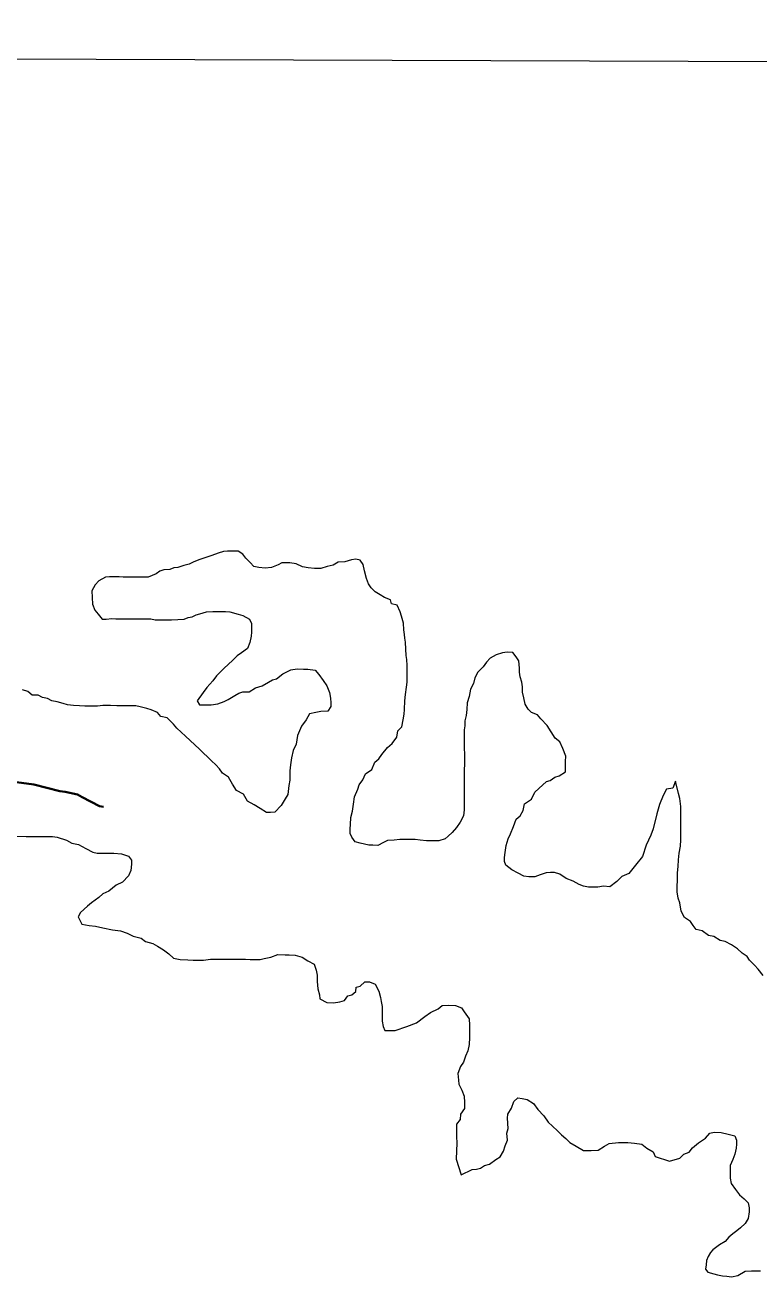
# Model space of a CAD drawing. Extents: x 553962 to 842807, y 8883888 to 9032388.
# Drawn here: x 586495 to 587242, y 8908727 to 8910001 of the extents above; entities that cross this region are included whole.
import ezdxf

# ---------------------------------------------------------------- set-up
doc = ezdxf.new("R2010")
doc.units = 0
doc.header["$LTSCALE"] = 160
doc.linetypes.add('LONG_DASH_SHORT_DASH', pattern=[9.9, 6, -1.2, 1.5, -1.2])
doc.layers.add('6', color=7, linetype='Continuous', lineweight=13)

msp = doc.modelspace()

# ---------------------------------------------------------------- linework, layer by layer
at = {"layer": '6'}
msp.add_line((576954.3, 8910001), (623612.7, 8909833), dxfattribs=at)
for points in [[(586739.3, 8909448.3), (586732.8, 8909448.8), (586727.8, 8909449.9), (586723.8, 8909453.9), (586719.4, 8909458.4), (586716.4, 8909462.5), (586711.9, 8909465.5), (586705.4, 8909465.5), (586700.9, 8909465.6), (586696.9, 8909465.1), (586691.4, 8909463.6), (586684.9, 8909461.2), (586677.8, 8909458.7), (586671.8, 8909456.8), (586665.8, 8909454.3), (586661.8, 8909452.3), (586656.3, 8909450.8), (586650.3, 8909448.9), (586646.3, 8909448.4), (586642.2, 8909446.9), (586636.2, 8909446.5), (586632.2, 8909445), (586628.2, 8909442.5), (586624.2, 8909440.6), (586620.2, 8909439.1), (586616.2, 8909439.1), (586612.2, 8909439.1), (586607.2, 8909439.2), (586600.7, 8909439.2), (586594.7, 8909439.2), (586590.7, 8909439.3), (586584.7, 8909439.3), (586580.7, 8909439.3), (586576.7, 8909438.9), (586570.1, 8909435.4), (586566.3, 8909431.1), (586563, 8909425.1)], [(586941.9, 8909257.7), (586941.9, 8909249.2), (586941.8, 8909242.7), (586941.8, 8909235.2), (586941.7, 8909228.7), (586941.6, 8909215.6), (586941.6, 8909208.1), (586941.5, 8909202.1), (586941, 8909196.1), (586937.6, 8909189.8), (586934, 8909184.3), (586929.3, 8909179.2), (586925.3, 8909175.6), (586922.4, 8909172.7), (586915.8, 8909170.7), (586909.3, 8909170.8), (586903.3, 8909170.8), (586896.8, 8909171.4), (586891.8, 8909171.9), (586885.8, 8909171.9), (586880.3, 8909172), (586876.3, 8909172), (586870.3, 8909171.5), (586863.8, 8909171.1), (586859.7, 8909169.1), (586853.7, 8909166.1), (586848.7, 8909166.2), (586844.7, 8909166.2), (586840.2, 8909167.2), (586835.7, 8909168.3), (586830.7, 8909169.8), (586827.3, 8909174.3), (586825.8, 8909178.3), (586825.8, 8909182.8), (586825.9, 8909187.4), (586826.4, 8909194.4), (586828, 8909200.9), (586829, 8909207.9), (586830.1, 8909215.4), (586833.6, 8909223.3), (586834.7, 8909227.8), (586838.7, 8909232.8), (586841.2, 8909238.8), (586847.8, 8909243.3), (586850.8, 8909250.8), (586854.9, 8909254.3), (586857.9, 8909258.7), (586863.5, 8909265.7), (586868.5, 8909269.7), (586873.1, 8909276.2), (586874.1, 8909282.7), (586878.1, 8909286.7), (586879.7, 8909293.7), (586880.7, 8909299.7), (586880.8, 8909304.2), (586881.3, 8909313.2), (586881.9, 8909319.7), (586882.9, 8909327.2), (586883.5, 8909332.2), (586883.5, 8909339.7), (586883.6, 8909344.7), (586883.6, 8909349.2), (586883.2, 8909355.2), (586882.7, 8909359.2), (586882.2, 8909365.7), (586881.8, 8909372.8), (586881.3, 8909376.8), (586880.8, 8909380.8), (586880.4, 8909385.3), (586879.9, 8909392.3), (586878, 8909399.3), (586876.5, 8909403.8), (586873.6, 8909410.4), (586867.6, 8909411.9), (586866.6, 8909415.9), (586860.6, 8909418.4), (586856.2, 8909421), (586851.2, 8909424), (586847.2, 8909428.1), (586844.2, 8909432.1), (586842.3, 8909437.6), (586840.3, 8909445.6), (586838.9, 8909452.1), (586835.9, 8909456.2), (586831.4, 8909457.2), (586826.9, 8909456.7), (586820.4, 8909454.8), (586813.4, 8909454.3), (586808.4, 8909451.3), (586802.3, 8909449.9), (586795.8, 8909447.9), (586789.3, 8909448), (586782.8, 8909448.5), (586777.3, 8909449.6), (586770.8, 8909452.6), (586764.3, 8909453.6), (586760.3, 8909453.7), (586756.3, 8909453.7), (586752.3, 8909451.7), (586745.8, 8909448.8), (586739.3, 8909448.3)], [(586563, 8909425.1), (586563.4, 8909411.5), (586565.9, 8909405.5), (586569.4, 8909401.5), (586573.3, 8909396.4), (586577.3, 8909396.4), (586583.3, 8909396.9), (586587.3, 8909396.8), (586594.3, 8909396.8), (586602.3, 8909396.8), (586607.8, 8909396.7), (586612.3, 8909396.7), (586616.8, 8909396.7), (586622.8, 8909396.6), (586627.3, 8909395.6), (586631.3, 8909395.6), (586638.3, 8909395.5), (586643.8, 8909395.5), (586650.4, 8909395.9), (586656.9, 8909396.4), (586660.9, 8909397.9), (586664.9, 8909398.8), (586668.9, 8909400.8), (586672.9, 8909401.8), (586679.4, 8909403.8), (586685.9, 8909404.2), (586690.4, 8909404.2), (586698.9, 8909404.1), (586703.4, 8909403.6), (586711.9, 8909401.5), (586716.4, 8909400), (586723.4, 8909396.4), (586725.4, 8909391.9), (586725.3, 8909387.9), (586725.3, 8909382.9), (586724.8, 8909378.9), (586723.7, 8909372.4), (586721.2, 8909366.4), (586715.1, 8909361.9), (586710.6, 8909359), (586706, 8909354.1), (586697.5, 8909346.4), (586689.8, 8909338.6), (586686.1, 8909333.6), (586680, 8909326.7), (586676, 8909321.7), (586669.9, 8909313.2), (586672.4, 8909309.2), (586676.4, 8909309.2), (586680.4, 8909309.1), (586684.4, 8909309.1), (586690.9, 8909310.1), (586697.4, 8909312.5), (586701.4, 8909314.5), (586708.5, 8909318.5), (586712.5, 8909320.9), (586716.5, 8909322.4), (586723, 8909322.4), (586729.5, 8909326.3), (586736.1, 8909328.3), (586742.6, 8909332.3), (586746.6, 8909334.7), (586750.6, 8909335.7), (586757.2, 8909340.7), (586765.2, 8909344.6), (586771.7, 8909345.6), (586778.2, 8909345.5), (586782.7, 8909345.5), (586790.2, 8909344.5), (586793.7, 8909339.9), (586798.1, 8909333.9), (586802.1, 8909328.4), (586804.5, 8909321.8), (586805.5, 8909315.8), (586806, 8909311.3), (586805.9, 8909307.3), (586802.9, 8909302.8), (586795.9, 8909302.4), (586790.9, 8909301.4), (586784.4, 8909299.9), (586780.8, 8909293.9), (586776.3, 8909287.5), (586772.2, 8909278), (586770.6, 8909269), (586767.6, 8909262.5), (586766, 8909255), (586765, 8909248), (586764.4, 8909242), (586764.3, 8909232.5), (586763.3, 8909227), (586762.2, 8909218), (586759.7, 8909213.5), (586755.6, 8909206.5), (586749.1, 8909200), (586744.6, 8909199.6), (586740.6, 8909199.6), (586734.1, 8909203.6), (586728.1, 8909207.2), (586721.2, 8909211.2), (586717.2, 8909218.3), (586710.2, 8909221.8)], [(587156.7, 8909231.5), (587153.8, 8909224.4), (587147.4, 8909223.2), (587144.2, 8909216.8), (587140.3, 8909207.8), (587140.3, 8909207.8), (587137.8, 8909198.2), (587137.8, 8909198.2), (587137.8, 8909198.2), (587133.9, 8909182.9), (587133.9, 8909182.9), (587131.4, 8909176.5), (587126.9, 8909166.2), (587123, 8909154.7), (587116, 8909145.8), (587109, 8909137.5), (587101.9, 8909134.3), (587096.8, 8909129.2), (587089.8, 8909124), (587083.5, 8909124.6), (587077.5, 8909123.6), (587073.5, 8909123.6), (587068, 8909123.7), (587063, 8909124.7), (587058.5, 8909126.2), (587052.5, 8909129.8), (587045.5, 8909132.3), (587039.1, 8909136.9), (587033.6, 8909138.4), (587029.6, 8909138.4), (587025.1, 8909138), (587019.1, 8909136), (587013.5, 8909134), (587007.5, 8909134.1), (587002.5, 8909134.6), (586996.6, 8909137.7), (586990.1, 8909141.2), (586984.1, 8909145.8), (586982.6, 8909149.8), (586982.7, 8909153.8), (586983.2, 8909158.8), (586984.3, 8909165.8), (586986.3, 8909172.8), (586988.9, 8909177.8), (586991.9, 8909185.3), (586994.5, 8909192.8), (586998.5, 8909196.2), (587001.5, 8909201.7), (587003.1, 8909208.2), (587010.1, 8909213.2), (587013.7, 8909220.2), (587017.7, 8909224.1), (587025.3, 8909231.1), (587029.3, 8909232.1), (587033.8, 8909235.6), (587038.3, 8909237), (587044.9, 8909241), (587044.9, 8909247.5), (587044.9, 8909251.5), (587045, 8909257), (587042, 8909264.5), (587039.1, 8909271.6), (587034.1, 8909275.1), (587030.2, 8909281.6), (587026.2, 8909288.2), (587019.8, 8909294.7), (587016.3, 8909298.8), (587010.3, 8909301.3), (587006.7, 8909304.6), (587003.8, 8909309.9), (587002.3, 8909316.2), (587000.9, 8909322), (587000.9, 8909327.3), (587000.4, 8909332.2), (586998.5, 8909337.5), (586998.1, 8909342.4), (586998.1, 8909346.4), (586997.2, 8909354), (586994.7, 8909358), (586991.3, 8909362.5), (586985.3, 8909362.6), (586980.8, 8909362.1), (586974.2, 8909360.1), (586968.2, 8909356.7), (586964.2, 8909352.7), (586961.1, 8909347.7), (586955.6, 8909342.2), (586952.6, 8909336.7), (586951, 8909330.7), (586948, 8909325.2), (586946.9, 8909317.7), (586944.8, 8909311.2), (586944.3, 8909304.2), (586943.8, 8909298.2), (586942.2, 8909292.7), (586942.2, 8909287.7), (586941.6, 8909283.7), (586941.6, 8909277.7), (586941.6, 8909272.2), (586941.5, 8909266.2), (586941.9, 8909257.7)], [(586710.2, 8909221.8), (586705.8, 8909228.4), (586701.8, 8909235.4), (586695.9, 8909239.4), (586692.9, 8909244), (586688.9, 8909248), (586684.5, 8909252), (586672.3, 8909264), (586658, 8909277.1), (586649.5, 8909285.3), (586646.1, 8909289.3), (586639.6, 8909295.9), (586633.1, 8909297.4), (586629.6, 8909301.4), (586623.2, 8909304), (586618.7, 8909305.5), (586612.2, 8909307.1), (586607.7, 8909308.1), (586603.2, 8909308.1), (586599.2, 8909308.1), (586594.2, 8909308.2), (586588.2, 8909308.2), (586581.7, 8909308.3), (586574.2, 8909308.3), (586568.7, 8909307.8), (586562.2, 8909307.9), (586555.7, 8909307.9), (586550.2, 8909308), (586544.2, 8909308.5), (586538.2, 8909309.1), (586533.7, 8909310.6), (586527.7, 8909312.1), (586522.2, 8909313.2), (586517.7, 8909315.7), (586512.7, 8909316.7), (586508.2, 8909318.8), (586502.2, 8909318.8), (586497.7, 8909322.8), (586492.2, 8909324.4)], [(587245.9, 8909033.5), (587240.9, 8909040), (587236.9, 8909044.1), (587232, 8909049.1), (587229.5, 8909053.1), (587224.5, 8909056.2), (587219.6, 8909060.7), (587213.6, 8909064.7), (587207.1, 8909068.3), (587202.1, 8909069.3), (587195.7, 8909073.4), (587190.2, 8909074.4), (587183.7, 8909079), (587177.7, 8909080.5), (587174.7, 8909084.5), (587171.8, 8909088.6), (587165.8, 8909092.6), (587162.3, 8909099.1), (587160.9, 8909107.7), (587159.4, 8909112.2), (587158.5, 8909118.7), (587158.5, 8909123.7), (587158.6, 8909131.2), (587158.6, 8909138.2), (587159.2, 8909144.7), (587159.7, 8909151.2), (587160.3, 8909158.2), (587161.8, 8909165.2), (587161.9, 8909171.7), (587161.9, 8909175.7), (587161.9, 8909179.7), (587162, 8909183.8), (587162, 8909187.8), (587162.1, 8909194.3), (587162.1, 8909201.8), (587162.1, 8909205.8), (587161.2, 8909213.8), (587159.7, 8909218.8), (587156.7, 8909231.5)], [(586485.5, 8909175.3), (586496, 8909175.2), (586509.5, 8909175.1), (586523, 8909175), (586527.5, 8909174.5), (586537, 8909171.4), (586542.4, 8909168.4), (586549.4, 8909166.9), (586556.9, 8909162.8), (586563.9, 8909159.2), (586568.4, 8909158.2), (586573.9, 8909158.2), (586578.9, 8909158.2), (586585.4, 8909158.1), (586592.9, 8909157.6), (586600.3, 8909155), (586603.3, 8909151), (586603.3, 8909147), (586602.7, 8909140.5), (586600.2, 8909135), (586594.2, 8909128.5), (586587.6, 8909125.5), (586580.1, 8909119.6), (586574.1, 8909116.6), (586570, 8909113.1), (586562.5, 8909107.7), (586558.5, 8909104.2), (586551.4, 8909097.7), (586549.1, 8909093.5), (586549.1, 8909093.5), (586549.1, 8909093.5), (586552.6, 8909086), (586560.1, 8909084.5), (586566.5, 8909084), (586574, 8909082), (586584, 8909080), (586592, 8909079.1), (586598.9, 8909076.6), (586604.9, 8909073.6), (586612.9, 8909071.6), (586617.4, 8909068.1), (586624.9, 8909066.1), (586629.8, 8909063.6), (586635.8, 8909059.6)], [(586635.8, 8909059.6), (586641.3, 8909055.6), (586646.1, 8909051.1), (586652.6, 8909050), (586660.6, 8909049.5), (586666.1, 8909049.4), (586672.6, 8909049.4), (586676.6, 8909049.3), (586683.6, 8909050.3), (586687.6, 8909050.3), (586696.1, 8909050.2), (586700.1, 8909050.2), (586706.6, 8909050.2), (586711.6, 8909050.1), (586719.1, 8909050.1), (586724.1, 8909050), (586734.1, 8909050), (586738.1, 8909050.9), (586745.1, 8909052.4), (586752.2, 8909054.9), (586759.7, 8909054.8), (586763.7, 8909054.8), (586769.7, 8909054.2), (586776.7, 8909052.2), (586782.6, 8909048.7), (586789.1, 8909045.1), (586791.1, 8909039.1), (586792, 8909034.1), (586792, 8909027.6), (586792.9, 8909020), (586794.4, 8909014), (586794.8, 8909010), (586801.8, 8909006), (586808.8, 8909005.9), (586815.3, 8909006.9), (586819.8, 8909008.3), (586823.4, 8909012.8), (586827.4, 8909013.8), (586831.4, 8909017.3), (586831.9, 8909021.8), (586836, 8909022.8), (586840.5, 8909027.2), (586845.5, 8909027.2), (586851, 8909024.7), (586854.9, 8909017.6), (586856.4, 8909011.1), (586857.3, 8909007.1), (586858.3, 8909002.1), (586858.3, 8908997.6), (586858.2, 8908991.1), (586858.2, 8908987.1), (586859.2, 8908981.6), (586861.1, 8908977.5), (586865.6, 8908977.5), (586871.6, 8908977.5), (586883.4, 8908981.6), (586883.4, 8908981.6), (586883.4, 8908981.6), (586893.2, 8908985.3), (586901.7, 8908991.8), (586907.3, 8908995.8), (586915.3, 8908999.7), (586919.3, 8909003.2), (586925.8, 8909003.6), (586932.8, 8909003.1), (586938.8, 8909000.6), (586941.8, 8908996.5), (586946.8, 8908989.5), (586947.2, 8908983), (586947.1, 8908976), (586947.1, 8908970.4), (586946.6, 8908963.4), (586945.5, 8908956.9), (586943, 8908951.4), (586940.9, 8908945.5), (586937.9, 8908941), (586935.3, 8908934), (586935.8, 8908927), (586936.2, 8908923), (586939.2, 8908916.9), (586941.7, 8908910.9), (586942.1, 8908904.4), (586942.1, 8908898.4), (586938, 8908892.4), (586937.5, 8908886.9), (586933.9, 8908882.4), (586933.9, 8908875.9), (586933.8, 8908869.4), (586934.3, 8908863.4), (586933.5, 8908846.7), (586933.5, 8908846.7), (586938.7, 8908830.7), (586938.7, 8908830.7)], [(586938.7, 8908830.7), (586949.7, 8908836.2), (586954.2, 8908836.6), (586958.2, 8908837.6), (586962.3, 8908840.1), (586967.3, 8908841.6), (586973.8, 8908846.5), (586978.1, 8908849.2), (586981.7, 8908854.9), (586983.5, 8908860.3), (586985.6, 8908866), (586985.2, 8908873.2), (586986.3, 8908877.8), (586985.7, 8908888.5), (586985.7, 8908888.5), (586986.2, 8908892.5), (586989.7, 8908898.5), (586992.3, 8908905.5), (586996.3, 8908909), (587000.8, 8908908.4), (587005.8, 8908907.4), (587012.3, 8908903.3), (587016.7, 8908897.3), (587022.7, 8908890.8), (587027.1, 8908884.2), (587031.6, 8908880.2), (587036.6, 8908875.6), (587040.6, 8908871.6), (587045, 8908867.6), (587049, 8908863.5), (587055.5, 8908860), (587062.9, 8908855.4), (587066.9, 8908855.4), (587070.9, 8908855.4), (587077.9, 8908855.8), (587084.5, 8908859.8), (587089, 8908862.8), (587098.5, 8908863.7), (587108, 8908863.7), (587115, 8908863.1), (587122.5, 8908862.1), (587127.5, 8908858), (587134, 8908854), (587135.9, 8908849.4), (587150.4, 8908844.8)], [(587150.4, 8908844.8), (587160.9, 8908847.8), (587165, 8908851.8), (587170.5, 8908853.7), (587174, 8908858.2), (587180, 8908863.2), (587180, 8908863.2), (587187.1, 8908868.1), (587191.6, 8908873.1), (587196.1, 8908874.1), (587203.1, 8908874), (587210.1, 8908872), (587217.1, 8908870.4), (587218.6, 8908865.9), (587218.6, 8908861.9), (587218.5, 8908857.9), (587217, 8908851.9), (587214.9, 8908846.4), (587212.4, 8908840.4), (587212.3, 8908834.4), (587212.3, 8908827.4), (587213.2, 8908821.9), (587217.7, 8908815.9), (587221.7, 8908810.3), (587226.6, 8908806.3), (587230.6, 8908802.3), (587231.6, 8908797.2), (587231.5, 8908793.2), (587230.5, 8908786.2), (587227.4, 8908781.2), (587222.9, 8908776.8), (587218.9, 8908773.8), (587214.9, 8908770.8), (587210.8, 8908767.3), (587207.3, 8908762.9), (587201.3, 8908759.4), (587194.7, 8908754.4), (587192.4, 8908751.6), (587189.9, 8908747.5), (587188.3, 8908743.4), (587187.7, 8908739), (587187.3, 8908734.9), (587189.5, 8908731.8), (587195.5, 8908729.9), (587199.3, 8908728.9), (587204.3, 8908728), (587208.8, 8908727.7), (587213.5, 8908726.8), (587220, 8908728.2), (587227.6, 8908732.7), (587234.1, 8908733.1), (587238.6, 8908733.1), (587243.1, 8908733.1)]]:
    msp.add_lwpolyline(points, dxfattribs=at)
at = {"layer": '6', "linetype": 'LONG_DASH_SHORT_DASH', "lineweight": 35}
msp.add_lwpolyline([(586574.8, 8909205.2), (586570.6, 8909206), (586553.2, 8909215.2), (586548.2, 8909217.7), (586535.7, 8909220.7), (586530.2, 8909221.3), (586503.8, 8909227.9), (586486.3, 8909230.5)], dxfattribs=at)

doc.saveas('drawing.dxf')
